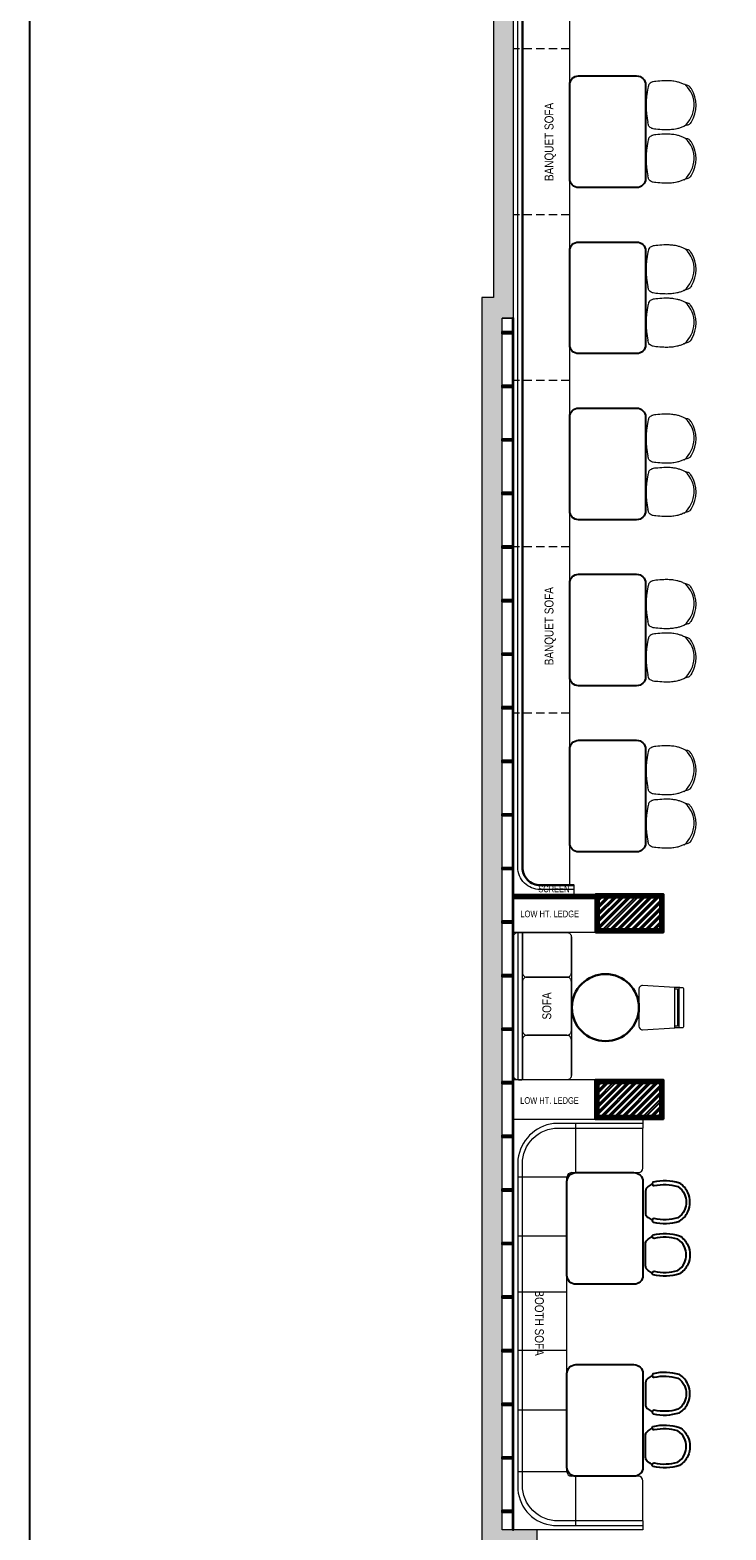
# Model space of a CAD drawing. Extents: x 3940905 to 4145695, y 925352 to 1109797.
# Tile 852 of 1056: x 4083333 to 4091131, y 934464 to 951262. Entities that reach past the tile are written whole.
import ezdxf

# ---------------------------------------------------------------- set-up
doc = ezdxf.new("R2010")
doc.units = 0
doc.header["$LTSCALE"] = 750
doc.header["$MEASUREMENT"] = 0
doc.linetypes.add('DASHED2', pattern=[0.375, 0.25, -0.125])
for name, color, linetype, lineweight in [('A_ FURN', 15, 'CONTINUOUS', 15), ('CIVIL WALLS', 7, 'CONTINUOUS', 30), ('FURN', 15, 'CONTINUOUS', 5), ('HATCH', 7, 'CONTINUOUS', 0), ('wall', 7, 'CONTINUOUS', 25)]:
    doc.layers.add(name, color=color, linetype=linetype, lineweight=lineweight)
for name, color, linetype in [('AR-FURNITURE', 34, 'CONTINUOUS'), ('PARTITION', 16, 'CONTINUOUS'), ('S-Hatch_8', 7, 'CONTINUOUS'), ('TEXT', 7, 'CONTINUOUS')]:
    doc.layers.add(name, color=color, linetype=linetype)
doc.styles.add('ARA-30', font='arial.ttf', dxfattribs={"width": 0.8, "height": 150})
pattern_1 = [(45, (113076.044, -85711.346), (-13.25825215, 13.25825215), [])]
pattern_2 = [(50, (113076.044, -85711.346), (21.51780548, -1.88256405), [2.25, -24.75]), (355, (113076.044, -85711.346), (-4.16254001, 22.56576401), [1.8, -19.8]), (100.45144446, (113077.837, -85711.503), (17.3552654, 20.68319973), [1.91220576, -21.03426336]), (46.1842, (113076.044, -85705.346), (32.01723992, -4.96557842), [3.375, -37.125]), (96.6356355, (113078.712, -85705.76), (28.03985837, 29.22355802), [2.86831026, -31.5514128]), (351.184164, (113076.044, -85705.346), (28.03985835, 29.223558), [2.7, -29.70000003]), (21, (113079.044, -85706.846), (17.90721156, -12.07856672), [2.25, -24.75]), (326, (113079.044, -85706.846), (7.29945996, 21.75450135), [1.8, -19.8]), (71.45144474, (113080.536, -85707.853), (25.2066713, 9.67593458), [1.9122057, -21.03426336]), (37.5, (113076.044, -85711.346), (0.36479566, 9.986815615), [0, -19.56, 0, -20.1, 0, -19.875]), (7.5, (113076.044, -85711.346), (7.892086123, 11.832351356), [0, -11.46, 0, -19.11, 0, -7.575]), (327.5, (113069.354, -85711.346), (16.014673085, -0.676646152), [0, -7.5, 0, -23.4, 0, -31.05]), (317.5, (113066.354, -85711.346), (17.49558508, 3.00314947), [0, -9.75, 0, -15.54, 0, -22.05])]

# ---------------------------------------------------------------- blocks, each defined once
blk = doc.blocks.new('gbdhsr')
at = {"layer": 'A_ FURN', "lineweight": 25}
blk.add_line((7562641, -860385), (7562884, -860385), dxfattribs=at)
blk.add_lwpolyline([(7562967, -860309, 0.417442), (7562987, -860297, 0.132147), (7562976, -860004, 0.146235), (7562870, -859909, 0.210467), (7562655, -859909, 0.146235), (7562549, -860004, 0.132147), (7562538, -860297, 0.430318), (7562558, -860309), (7562566, -860307, 0.405791), (7562578, -860287, -0.129483), (7562588, -860022, -0.13964), (7562672, -859947, -0.20833), (7562853, -859947, -0.13964), (7562937, -860022, -0.129483), (7562947, -860287, 0.405606), (7562959, -860307)], format="xyb", close=True, dxfattribs=at)
at = {"layer": 'A_ FURN', "elevation": 0}
blk.add_lwpolyline([(7562641, -860385, -0.242064), (7562588, -860354, -0.020734), (7562559, -860309), (7562566, -860307, 0.405791), (7562578, -860287, -0.129483), (7562588, -860022, -0.13964), (7562672, -859947, -0.20833), (7562853, -859947, -0.13964), (7562937, -860022, -0.129483), (7562947, -860287, 0.405164), (7562959, -860307), (7562966, -860309, -0.0202), (7562936, -860354, -0.238331), (7562884, -860385)], format="xyb", close=True, dxfattribs=at)
at = {"layer": 'A_ FURN', "lineweight": 25}
for centre, radius, start, end in [((7563119, -859981), 649, 210.3761, 215.1274), ((7562645, -860318), 67.1, 212.2664, 266.6964), ((7562880, -860318), 67.5, 273.422, 327.0432), ((7562385, -859968), 673, 324.9923, 329.6212)]:
    blk.add_arc(centre, radius, start, end, dxfattribs=at)
blk = doc.blocks.new('xffs')
at = {"layer": 'FURN'}
blk.add_line((3986080, 1026742, 0), (3986080, 1025292, 0), dxfattribs=at)
for points in [[(3986130, 1025191), (3986679, 1025191, 0.414214), (3986729, 1025241), (3986729, 1026791, 0.414214), (3986679, 1026841), (3986130, 1026841, 0.414214), (3986080, 1026791), (3986080, 1025241, 0.414214)], [(3986639, 1026841), (3986669, 1026841, -0.414214), (3986679, 1026831), (3986679, 1025201, -0.414214), (3986669, 1025191), (3986639, 1025191, -0.414214), (3986629, 1025201), (3986629, 1026831, -0.414214)]]:
    blk.add_lwpolyline(points, format="xyb", close=True, dxfattribs=at)
for points in [[(3986629, 1026831), (3986629, 1026390, -0.414214), (3986579, 1026340), (3986130, 1026340, -0.414214), (3986080, 1026390), (3986080, 1026791)], [(3986080, 1025241), (3986080, 1025640, -0.414214), (3986130, 1025690), (3986579, 1025690, -0.414214), (3986629, 1025640), (3986629, 1025201)]]:
    blk.add_lwpolyline(points, format="xyb", dxfattribs=at)
at = {"layer": 'FURN', "elevation": 0}
blk.add_lwpolyline([(3986080, 1025740), (3986080, 1026290, -0.414214), (3986130, 1026340), (3986579, 1026340, -0.414214), (3986629, 1026290), (3986629, 1025740, -0.414214), (3986579, 1025690), (3986130, 1025690, -0.414214)], format="xyb", close=True, dxfattribs=at)
blk = doc.blocks.new('gg')
at = {"layer": 'FURN'}
for p, q in [((3987992, 1031536), (3987994, 1031476)), ((3988446, 1031537), (3988444, 1031476))]:
    blk.add_line(p, q, dxfattribs=at)
at = {"layer": 'FURN', "flags": 128}
for points in [[(3988004, 1031576), (3988435, 1031576, -0.399656), (3988445, 1031567), (3988446, 1031537, -0.428842), (3988436, 1031527), (3988002, 1031526, -0.429556), (3987992, 1031537), (3987994, 1031567, -0.399115)], [(3988467, 1031118), (3988444, 1031477), (3987994, 1031477), (3987971, 1031118, 0.428923), (3988011, 1031076), (3988427, 1031076, 0.428923)]]:
    blk.add_lwpolyline(points, format="xyb", close=True, dxfattribs=at)
blk.add_lwpolyline([(3988010, 1031477), (3988010, 1031508), (3988428, 1031508), (3988428, 1031477)], dxfattribs=at)

msp = doc.modelspace()

# ---------------------------------------------------------------- hatches: boundary and pattern name
at = {"layer": 'CIVIL WALLS', "true_color": 0x136734}
h = msp.add_hatch(dxfattribs=at)
h.set_pattern_fill('AR-CONC', color=116, scale=3)
h.set_pattern_definition(pattern_2)
h.paths.add_polyline_path([(4089707, 941193.4), (4090392, 941193.4), (4090392, 941548.4), (4089707, 941548.4)], flags=16)
h.paths.add_polyline_path([(4089694.5, 941180.9), (4090404.5, 941180.9), (4090404.5, 941560.9), (4089694.5, 941560.9)])
h = msp.add_hatch(dxfattribs=at)
h.set_pattern_fill('AR-CONC', color=116, scale=3)
h.set_pattern_definition(pattern_2)
h.paths.add_polyline_path([(4089702, 939468.4), (4090392, 939468.4), (4090392, 939103.4), (4089702, 939103.4)], flags=16)
h.paths.add_polyline_path([(4089689.5, 939480.9), (4090404.5, 939480.9), (4090404.5, 939090.9), (4089689.5, 939090.9)])
at = {"layer": 'FURN'}
h = msp.add_hatch(dxfattribs=at)
h.set_pattern_fill('ANSI31', color=256)
h.set_pattern_definition([(45, (113076.04373, -85711.34603), (-0.0883883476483, 0.0883883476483), [])])
h.paths.add_polyline_path([(4088749.5, 941585.9), (4089669.5, 941585.9), (4089669.5, 941535.9), (4088749.5, 941535.9)])
at = {"layer": 'HATCH'}
h = msp.add_hatch(color=8, dxfattribs=at)
h.dxf.hatch_style = 1
h.paths.add_polyline_path([(4101119.5, 962310.9), (4088524.5, 962310.9), (4088524.5, 948265.9), (4088394.5, 948265.9), (4088394.5, 934302.9), (4088557.5, 934302.9), (4088557.5, 927778.9), (4089014.5, 927778.9), (4089014.5, 932352.9), (4089014.5, 934465.9), (4088624.5, 934465.9), (4088624.5, 948035.9), (4088749.5, 948035.9), (4088749.5, 962080.9), (4101119.5, 962080.9)])
at = {"layer": 'S-Hatch_8'}
h = msp.add_hatch(dxfattribs=at)
h.set_pattern_fill('ANSI31', color=6, scale=150)
h.set_pattern_definition(pattern_1)
h.paths.add_polyline_path([(4089694.5, 941180.9), (4090404.5, 941180.9), (4090404.5, 941560.9), (4089694.5, 941560.9)], flags=16)
h.paths.add_polyline_path([(4089669.5, 941155.9), (4090429.5, 941155.9), (4090429.5, 941585.9), (4089669.5, 941585.9)])
at = {"layer": 'S-Hatch_8', "true_color": 0x636466}
h = msp.add_hatch(dxfattribs=at)
h.set_pattern_fill('ANSI32', color=251, scale=150)
h.set_pattern_definition([(45, (113076.044, -85711.346), (-39.77475644, 39.77475644), []), (45, (113102.56, -85711.346), (-39.77475644, 39.77475644), [])])
h.paths.add_polyline_path([(4089707, 941193.4), (4090392, 941193.4), (4090392, 941548.4), (4089707, 941548.4)])
h.paths.add_polyline_path([(4089702, 939468.4), (4090392, 939468.4), (4090392, 939103.4), (4089702, 939103.4)])
at = {"layer": 'S-Hatch_8'}
h = msp.add_hatch(dxfattribs=at)
h.set_pattern_fill('ANSI31', color=6, scale=150)
h.set_pattern_definition(pattern_1)
h.paths.add_polyline_path([(4089689.5, 939480.9), (4090404.5, 939480.9), (4090404.5, 939090.9), (4089689.5, 939090.9)], flags=16)
h.paths.add_polyline_path([(4089664.5, 939505.9), (4090429.5, 939505.9), (4090429.5, 939065.9), (4089664.5, 939065.9)])

# ---------------------------------------------------------------- linework, layer by layer
at = {"layer": 'AR-FURNITURE'}
msp.add_lwpolyline([(4083332.9, 964324), (4105919.4, 964324), (4105919.4, 925352.3), (4083332.9, 925352.3)], close=True, dxfattribs=at)
at = {"layer": 'CIVIL WALLS', "color": 6}
for points in [[(4089669.5, 941155.9), (4090429.5, 941155.9), (4090429.5, 941585.9), (4089669.5, 941585.9)], [(4089664.5, 939505.9), (4090429.5, 939505.9), (4090429.5, 939065.9), (4089664.5, 939065.9)]]:
    msp.add_lwpolyline(points, close=True, dxfattribs=at)
at = {"layer": 'CIVIL WALLS', "color": 116, "true_color": 0x136734}
for points in [[(4089694.5, 941180.9), (4090404.5, 941180.9), (4090404.5, 941560.9), (4089694.5, 941560.9)], [(4089689.5, 939480.9), (4090404.5, 939480.9), (4090404.5, 939090.9), (4089689.5, 939090.9)]]:
    msp.add_lwpolyline(points, close=True, dxfattribs=at)
at = {"layer": 'CIVIL WALLS'}
for points in [[(4089707, 941193.4), (4090392, 941193.4), (4090392, 941548.4), (4089707, 941548.4)], [(4089702, 939468.4), (4090392, 939468.4), (4090392, 939103.4), (4089702, 939103.4)]]:
    msp.add_lwpolyline(points, close=True, dxfattribs=at)
at = {"layer": 'FURN'}
for p, q in [((4089379.2, 952984.6, 0.1), (4089379.2, 941685.9, 0)), ((4088749.5, 941539.3, 0.1), (4088749.5, 942197.5, 0.1)), ((4089429.2, 941585.9), (4089429.2, 941685.9))]:
    msp.add_line(p, q, dxfattribs=at)
at = {"layer": 'FURN', "linetype": 'DASHED2', "ltscale": 0.5}
for p, q in [((4089379.2, 951052.7), (4088749.2, 951052.7)), ((4089379.2, 949192.7), (4088749.2, 949192.7)), ((4089379.2, 947335.3, 0.1), (4088749.2, 947335.3)), ((4089379.2, 945472.7), (4088749.2, 945472.7)), ((4089379.2, 943612.7), (4088749.2, 943612.7))]:
    msp.add_line(p, q, dxfattribs=at)
at = {"layer": 'FURN', "ltscale": 50}
for p, q in [((4089449.5, 938465.9), (4089449.5, 939015.9)), ((4090199.5, 939015.9), (4090199.5, 938965.9)), ((4090199.5, 938515.9), (4090199.5, 938965.9)), ((4089349.5, 938415.9), (4088799.5, 938415.9)), ((4089349.5, 935115.9), (4089349.5, 938415.9)), ((4089399.5, 938465.9), (4090149.5, 938465.9)), ((4089349.5, 937753.9), (4088799.5, 937753.9)), ((4089349.5, 937125.9), (4088799.5, 937125.9)), ((4089349.5, 936474.1), (4088799.5, 936474.1)), ((4089349.5, 935806.3), (4088799.5, 935806.3)), ((4089349.5, 935115.9), (4088799.5, 935115.9)), ((4090149.5, 935065.9), (4089399.5, 935065.9)), ((4089449.5, 934515.9), (4089449.5, 935065.9)), ((4090199.5, 934565.9), (4090199.5, 935015.9)), ((4090199.5, 934565.9), (4090199.5, 934515.9))]:
    msp.add_line(p, q, dxfattribs=at)
at = {"layer": 'FURN'}
msp.add_lwpolyline([(4089429.2, 941635.9), (4089049.2, 941635.9, -0.4142136), (4088799.2, 941885.9), (4088799.2, 952784.6, -0.4142136), (4089049.2, 953034.6), (4089429.2, 953034.6)], format="xyb", dxfattribs=at)
at = {"layer": 'FURN', "lineweight": 30}
msp.add_lwpolyline([(4089429.2, 941685.9), (4089049.2, 941685.9, -0.4142136), (4088849.2, 941885.9), (4088849.2, 952784.6, -0.4142136), (4089049.2, 952984.6), (4089429.2, 952984.6)], format="xyb", dxfattribs=at)
at = {"layer": 'FURN', "lineweight": 25}
for points in [[(4089379.6, 949597.7), (4089379.6, 950647.7, -0.4142108), (4089479.6, 950747.7), (4090129.5, 950747.7, -0.4142163), (4090229.5, 950647.7), (4090229.5, 949597.7, -0.4142108), (4090129.5, 949497.7), (4089479.6, 949497.7, -0.4142163)], [(4089379.6, 947737.7), (4089379.6, 948787.7, -0.4142108), (4089479.6, 948887.7), (4090129.5, 948887.7, -0.4142163), (4090229.5, 948787.7), (4090229.5, 947737.7, -0.4142108), (4090129.5, 947637.7), (4089479.6, 947637.7, -0.4142163)], [(4089379.5, 945877.7), (4089379.6, 946927.7, -0.4142108), (4089479.6, 947027.7), (4090129.5, 947027.7, -0.4142163), (4090229.5, 946927.7), (4090229.5, 945877.7, -0.4142108), (4090129.5, 945777.7), (4089479.5, 945777.7, -0.4142163)], [(4089379.5, 944017.7), (4089379.5, 945067.7, -0.4142108), (4089479.5, 945167.7), (4090129.5, 945167.7, -0.4142163), (4090229.5, 945067.7), (4090229.5, 944017.7, -0.4142108), (4090129.5, 943917.7), (4089479.5, 943917.7, -0.4142163)], [(4089379.5, 942157.7), (4089379.5, 943207.7, -0.4142108), (4089479.5, 943307.7), (4090129.5, 943307.7, -0.4142163), (4090229.5, 943207.7), (4090229.5, 942157.7, -0.4142108), (4090129.5, 942057.7), (4089479.5, 942057.7, -0.4142163)], [(4089349.5, 937315.9), (4089349.5, 938365.9, -0.4142108), (4089449.5, 938465.9), (4090099.5, 938465.9, -0.4142163), (4090199.5, 938365.9), (4090199.5, 937315.9, -0.4142108), (4090099.5, 937215.9), (4089449.5, 937215.9, -0.4142163)], [(4089349.5, 935165.9), (4089349.5, 936215.9, -0.4142108), (4089449.5, 936315.9), (4090099.5, 936315.9, -0.4142163), (4090199.5, 936215.9), (4090199.5, 935165.9, -0.4142108), (4090099.5, 935065.9), (4089449.5, 935065.9, -0.4142163)]]:
    msp.add_lwpolyline(points, format="xyb", close=True, dxfattribs=at)
at = {"layer": 'FURN'}
msp.add_lwpolyline([(4088749.5, 941585.9), (4089669.5, 941585.9), (4089669.5, 941535.9), (4088749.5, 941535.9)], close=True, dxfattribs=at)
at = {"layer": 'FURN', "lineweight": 0, "ltscale": 2}
for points in [[(4089669.5, 941155.9), (4088749.5, 941155.9), (4088749.5, 941535.9), (4089669.5, 941535.9)], [(4089664.5, 939505.9), (4088749.5, 939505.9), (4088749.5, 939065.9), (4089664.5, 939065.9)]]:
    msp.add_lwpolyline(points, close=True, dxfattribs=at)
at = {"layer": 'FURN', "ltscale": 50}
msp.add_lwpolyline([(4090199.5, 939015.9), (4089199.5, 939015.9, 0.3437243), (4088799.5, 938615.9), (4088799.5, 934915.9, 0.3739356), (4089199.5, 934515.9), (4090199.5, 934515.9), (4090199.5, 934465.9), (4088816.1, 934465.9, 0.0681798), (4088802.5, 934465.9), (4088749.5, 934465.9), (4088749.5, 939065.9), (4090199.5, 939065.9)], format="xyb", close=True, dxfattribs=at)
msp.add_lwpolyline([(4090199.5, 934565.9), (4089249.5, 934565.9, -0.4142141), (4088849.5, 934965.9), (4088849.5, 938565.9, -0.4142136), (4089249.5, 938965.9), (4090199.5, 938965.9)], format="xyb", dxfattribs=at)
at = {"layer": 'FURN', "lineweight": 30}
msp.add_circle((4089779.9, 940314.2), 375, dxfattribs=at)
at = {"layer": 'FURN', "ltscale": 2}
for centre, radius, start, end in [((4091323.7, 950418.8), 1086.6, 169.74552, 190.2765), ((4090463.6, 950421.5), 310.1, 309.8995, 46.37709), ((4090448, 950418.5), 347.8, 328.11996, 31.90068), ((4091323.7, 949821.1), 1086.6, 169.74552, 190.2765), ((4090463.6, 949823.8), 310.1, 309.8995, 46.37709), ((4090448, 949820.8), 347.8, 328.11996, 31.90068), ((4091323.7, 948580.9), 1086.6, 169.74552, 190.2765), ((4090463.6, 948583.6), 310.1, 309.8995, 46.37709), ((4090448, 948580.6), 347.8, 328.11996, 31.90068), ((4091323.7, 947983.2), 1086.6, 169.74552, 190.2765), ((4090463.6, 947985.9), 310.1, 309.8995, 46.37709), ((4090448, 947982.9), 347.8, 328.11996, 31.90068), ((4090463.6, 946688), 310.1, 309.8995, 46.37709), ((4091323.7, 946685.3), 1086.6, 169.74552, 190.2765), ((4090448, 946685.1), 347.8, 328.11996, 31.90068), ((4091323.7, 946087.7), 1086.6, 169.74552, 190.2765), ((4090463.6, 946090.3), 310.1, 309.8995, 46.37709), ((4090448, 946087.4), 347.8, 328.11996, 31.90068), ((4090463.6, 944834.8), 310.1, 309.8995, 46.37709), ((4091323.7, 944832.1), 1086.6, 169.74552, 190.2765), ((4090448, 944831.8), 347.8, 328.11996, 31.90068), ((4091323.7, 944234.4), 1086.6, 169.74552, 190.2765), ((4090463.6, 944237.1), 310.1, 309.8995, 46.37709), ((4090448, 944234.1), 347.8, 328.11996, 31.90068), ((4090463.6, 942974), 310.1, 309.8995, 46.37709), ((4091323.7, 942971.3), 1086.6, 169.74552, 190.2765), ((4090448, 942971), 347.8, 328.11996, 31.90068), ((4091323.7, 942373.6), 1086.6, 169.74552, 190.2765), ((4090463.6, 942376.3), 310.1, 309.8995, 46.37709), ((4090448, 942373.3), 347.8, 328.11996, 31.90068)]:
    msp.add_arc(centre, radius, start, end, dxfattribs=at)
at = {"layer": 'FURN', "ltscale": 50}
for centre, start, end in [((4090149.5, 938515.9), 270, 0), ((4089399.5, 938415.9), 90, 180), ((4089399.5, 935115.9), 180, 270), ((4090149.5, 935015.9), 0, 90)]:
    msp.add_arc(centre, 50, start, end, dxfattribs=at)
at = {"layer": 'FURN', "ltscale": 2}
for points in [[(4090743.2, 950602.3), (4090730.7, 950620.7), (4090717.8, 950633), (4090704.9, 950639.5), (4090681.8, 950645.1), (4090655.6, 950655.8), (4090617.7, 950671.3), (4090581.6, 950681.4), (4090546.8, 950687.8), (4090493.7, 950693), (4090433.9, 950693), (4090346.2, 950686.2), (4090313.9, 950681.9), (4090299.9, 950677.1), (4090281.9, 950666.6), (4090265.8, 950651), (4090261.8, 950637.2), (4090254.4, 950611.9)], [(4090743.2, 950004.6), (4090730.7, 950023), (4090717.8, 950035.3), (4090704.9, 950041.8), (4090681.8, 950047.4), (4090655.6, 950058.2), (4090617.7, 950073.7), (4090581.6, 950083.7), (4090546.8, 950090.1), (4090493.7, 950095.3), (4090433.9, 950095.3), (4090346.2, 950088.5), (4090313.9, 950084.2), (4090299.9, 950079.4), (4090281.9, 950069), (4090265.8, 950053.3), (4090261.8, 950039.6), (4090254.4, 950014.2)], [(4090743.3, 950234.9), (4090730.8, 950216.5), (4090717.8, 950204.1), (4090705, 950197.7), (4090681.9, 950192.1), (4090655.7, 950181.3), (4090617.8, 950165.8), (4090581.7, 950155.7), (4090546.9, 950149.4), (4090493.8, 950144.1), (4090433.9, 950144.1), (4090346.2, 950150.9), (4090314, 950155.2), (4090299.9, 950160), (4090281.9, 950170.5), (4090265.9, 950186.1), (4090261.8, 950199.9), (4090254.5, 950225)], [(4090743.3, 949637.2), (4090730.8, 949618.8), (4090717.8, 949606.4), (4090705, 949600), (4090681.9, 949594.4), (4090655.7, 949583.6), (4090617.8, 949568.1), (4090581.7, 949558), (4090546.9, 949551.7), (4090493.8, 949546.4), (4090433.9, 949546.4), (4090346.2, 949553.2), (4090314, 949557.5), (4090299.9, 949562.3), (4090281.9, 949572.8), (4090265.9, 949588.4), (4090261.8, 949602.2), (4090254.5, 949627.3)], [(4090743.2, 948764.4), (4090730.7, 948782.7), (4090717.8, 948795.1), (4090704.9, 948801.5), (4090681.8, 948807.1), (4090655.6, 948817.9), (4090617.7, 948833.4), (4090581.6, 948843.5), (4090546.8, 948849.9), (4090493.7, 948855.1), (4090433.9, 948855.1), (4090346.2, 948848.3), (4090313.9, 948844), (4090299.9, 948839.2), (4090281.9, 948828.7), (4090265.8, 948813.1), (4090261.8, 948799.3), (4090254.4, 948773.9)], [(4090743.2, 948166.7), (4090730.7, 948185), (4090717.8, 948197.4), (4090704.9, 948203.8), (4090681.8, 948209.4), (4090655.6, 948220.2), (4090617.7, 948235.7), (4090581.6, 948245.8), (4090546.8, 948252.2), (4090493.7, 948257.4), (4090433.9, 948257.4), (4090346.2, 948250.6), (4090313.9, 948246.3), (4090299.9, 948241.5), (4090281.9, 948231), (4090265.8, 948215.4), (4090261.8, 948201.6), (4090254.4, 948176.3)], [(4090743.3, 948396.9), (4090730.8, 948378.5), (4090717.8, 948366.2), (4090705, 948359.7), (4090681.9, 948354.1), (4090655.7, 948343.4), (4090617.8, 948327.9), (4090581.7, 948317.8), (4090546.9, 948311.4), (4090493.8, 948306.2), (4090433.9, 948306.2), (4090346.2, 948313), (4090314, 948317.3), (4090299.9, 948322.1), (4090281.9, 948332.6), (4090265.9, 948348.2), (4090261.8, 948362), (4090254.5, 948387)], [(4090743.3, 947799.2), (4090730.8, 947780.8), (4090717.8, 947768.5), (4090705, 947762), (4090681.9, 947756.4), (4090655.7, 947745.7), (4090617.8, 947730.2), (4090581.7, 947720.1), (4090546.9, 947713.7), (4090493.8, 947708.5), (4090433.9, 947708.5), (4090346.2, 947715.3), (4090314, 947719.6), (4090299.9, 947724.4), (4090281.9, 947734.9), (4090265.9, 947750.5), (4090261.8, 947764.3), (4090254.5, 947789.3)], [(4090743.2, 946868.8), (4090730.7, 946887.2), (4090717.8, 946899.6), (4090704.9, 946906), (4090681.8, 946911.6), (4090655.6, 946922.4), (4090617.7, 946937.9), (4090581.6, 946947.9), (4090546.8, 946954.3), (4090493.7, 946959.6), (4090433.9, 946959.6), (4090346.2, 946952.8), (4090313.9, 946948.4), (4090299.9, 946943.6), (4090281.9, 946933.2), (4090265.8, 946917.6), (4090261.8, 946903.8), (4090254.4, 946878.4)], [(4090743.3, 946501.4), (4090730.8, 946483), (4090717.8, 946470.6), (4090705, 946464.2), (4090681.9, 946458.6), (4090655.7, 946447.8), (4090617.8, 946432.3), (4090581.7, 946422.3), (4090546.9, 946415.9), (4090493.8, 946410.6), (4090433.9, 946410.6), (4090346.2, 946417.5), (4090314, 946421.8), (4090299.9, 946426.6), (4090281.9, 946437), (4090265.9, 946452.7), (4090261.8, 946466.4), (4090254.5, 946491.5)], [(4090743.2, 946271.1), (4090730.7, 946289.5), (4090717.8, 946301.9), (4090704.9, 946308.3), (4090681.8, 946313.9), (4090655.6, 946324.7), (4090617.7, 946340.2), (4090581.6, 946350.2), (4090546.8, 946356.6), (4090493.7, 946361.9), (4090433.9, 946361.9), (4090346.2, 946355.1), (4090313.9, 946350.7), (4090299.9, 946346), (4090281.9, 946335.5), (4090265.8, 946319.9), (4090261.8, 946306.1), (4090254.4, 946280.7)], [(4090743.3, 945903.7), (4090730.8, 945885.3), (4090717.8, 945872.9), (4090705, 945866.5), (4090681.9, 945860.9), (4090655.7, 945850.1), (4090617.8, 945834.6), (4090581.7, 945824.6), (4090546.9, 945818.2), (4090493.8, 945812.9), (4090433.9, 945812.9), (4090346.2, 945819.8), (4090314, 945824.1), (4090299.9, 945828.9), (4090281.9, 945839.3), (4090265.9, 945855), (4090261.8, 945868.7), (4090254.5, 945893.8)], [(4090743.2, 945015.5), (4090730.7, 945033.9), (4090717.8, 945046.3), (4090704.9, 945052.7), (4090681.8, 945058.3), (4090655.6, 945069.1), (4090617.7, 945084.6), (4090581.6, 945094.7), (4090546.8, 945101.1), (4090493.7, 945106.3), (4090433.9, 945106.3), (4090346.2, 945099.5), (4090313.9, 945095.2), (4090299.9, 945090.4), (4090281.9, 945079.9), (4090265.8, 945064.3), (4090261.8, 945050.5), (4090254.4, 945025.1)], [(4090743.3, 944648.1), (4090730.8, 944629.7), (4090717.8, 944617.4), (4090705, 944610.9), (4090681.9, 944605.3), (4090655.7, 944594.6), (4090617.8, 944579.1), (4090581.7, 944569), (4090546.9, 944562.6), (4090493.8, 944557.4), (4090433.9, 944557.4), (4090346.2, 944564.2), (4090314, 944568.5), (4090299.9, 944573.3), (4090281.9, 944583.8), (4090265.9, 944599.4), (4090261.8, 944613.2), (4090254.5, 944638.2)], [(4090743.2, 944417.9), (4090730.7, 944436.2), (4090717.8, 944448.6), (4090704.9, 944455), (4090681.8, 944460.6), (4090655.6, 944471.4), (4090617.7, 944486.9), (4090581.6, 944497), (4090546.8, 944503.4), (4090493.7, 944508.6), (4090433.9, 944508.6), (4090346.2, 944501.8), (4090313.9, 944497.5), (4090299.9, 944492.7), (4090281.9, 944482.2), (4090265.8, 944466.6), (4090261.8, 944452.8), (4090254.4, 944427.4)], [(4090743.3, 944050.4), (4090730.8, 944032), (4090717.8, 944019.7), (4090705, 944013.2), (4090681.9, 944007.6), (4090655.7, 943996.9), (4090617.8, 943981.4), (4090581.7, 943971.3), (4090546.9, 943964.9), (4090493.8, 943959.7), (4090433.9, 943959.7), (4090346.2, 943966.5), (4090314, 943970.8), (4090299.9, 943975.6), (4090281.9, 943986.1), (4090265.9, 944001.7), (4090261.8, 944015.5), (4090254.5, 944040.5)], [(4090743.2, 943154.8), (4090730.7, 943173.2), (4090717.8, 943185.5), (4090704.9, 943192), (4090681.8, 943197.6), (4090655.6, 943208.3), (4090617.7, 943223.8), (4090581.6, 943233.9), (4090546.8, 943240.3), (4090493.7, 943245.5), (4090433.9, 943245.5), (4090346.2, 943238.7), (4090313.9, 943234.4), (4090299.9, 943229.6), (4090281.9, 943219.1), (4090265.8, 943203.5), (4090261.8, 943189.7), (4090254.4, 943164.4)], [(4090743.3, 942787.3), (4090730.8, 942769), (4090717.8, 942756.6), (4090705, 942750.2), (4090681.9, 942744.6), (4090655.7, 942733.8), (4090617.8, 942718.3), (4090581.7, 942708.2), (4090546.9, 942701.8), (4090493.8, 942696.6), (4090433.9, 942696.6), (4090346.2, 942703.4), (4090314, 942707.7), (4090299.9, 942712.5), (4090281.9, 942723), (4090265.9, 942738.6), (4090261.8, 942752.4), (4090254.5, 942777.4)], [(4090743.2, 942557.1), (4090730.7, 942575.5), (4090717.8, 942587.8), (4090704.9, 942594.3), (4090681.8, 942599.9), (4090655.6, 942610.6), (4090617.7, 942626.1), (4090581.6, 942636.2), (4090546.8, 942642.6), (4090493.7, 942647.8), (4090433.9, 942647.8), (4090346.2, 942641), (4090313.9, 942636.7), (4090299.9, 942631.9), (4090281.9, 942621.4), (4090265.8, 942605.8), (4090261.8, 942592), (4090254.4, 942566.7)], [(4090743.3, 942189.6), (4090730.8, 942171.3), (4090717.8, 942158.9), (4090705, 942152.5), (4090681.9, 942146.9), (4090655.7, 942136.1), (4090617.8, 942120.6), (4090581.7, 942110.5), (4090546.9, 942104.1), (4090493.8, 942098.9), (4090433.9, 942098.9), (4090346.2, 942105.7), (4090314, 942110), (4090299.9, 942114.8), (4090281.9, 942125.3), (4090265.9, 942140.9), (4090261.8, 942154.7), (4090254.5, 942179.8)]]:
    msp.add_spline(points, degree=3, dxfattribs=at)
at = {"layer": 'PARTITION', "color": 8, "ltscale": 2}
for p, q in [((4088624.5, 947885.1), (4088737.5, 947860.1)), ((4088624.5, 947860.1), (4088737.5, 947885.1)), ((4088624.5, 947285.1), (4088737.5, 947260.1)), ((4088624.5, 947260.1), (4088737.5, 947285.1)), ((4088624.5, 946685.1), (4088737.5, 946660.1)), ((4088624.5, 946660.1), (4088737.5, 946685.1)), ((4088624.5, 946085.1), (4088737.5, 946060.1)), ((4088624.5, 946060.1), (4088737.5, 946085.1)), ((4088624.5, 945485.1), (4088737.5, 945460.1)), ((4088624.5, 945460.1), (4088737.5, 945485.1)), ((4088624.5, 944885.1), (4088737.5, 944860.1)), ((4088624.5, 944860.1), (4088737.5, 944885.1)), ((4088624.5, 944285.1), (4088737.5, 944260.1)), ((4088624.5, 944260.1), (4088737.5, 944285.1)), ((4088624.5, 943685.1), (4088737.5, 943660.1)), ((4088624.5, 943660.1), (4088737.5, 943685.1)), ((4088624.5, 943085.1), (4088737.5, 943060.1)), ((4088624.5, 943060.1), (4088737.5, 943085.1)), ((4088624.5, 942485.1), (4088737.5, 942460.1)), ((4088624.5, 942460.1), (4088737.5, 942485.1)), ((4088624.5, 941885.1), (4088737.5, 941860.1)), ((4088624.5, 941860.1), (4088737.5, 941885.1)), ((4088624.5, 941285.1), (4088737.5, 941260.1)), ((4088624.5, 941260.1), (4088737.5, 941285.1)), ((4088624.5, 940685.1), (4088737.5, 940660.1)), ((4088624.5, 940660.1), (4088737.5, 940685.1)), ((4088624.5, 940085.1), (4088737.5, 940060.1)), ((4088624.5, 940060.1), (4088737.5, 940085.1)), ((4088624.5, 939485.1), (4088737.5, 939460.1)), ((4088624.5, 939460.1), (4088737.5, 939485.1)), ((4088624.5, 938885.1), (4088737.5, 938860.1)), ((4088624.5, 938860.1), (4088737.5, 938885.1)), ((4088624.5, 938285.1), (4088737.5, 938260.1)), ((4088624.5, 938260.1), (4088737.5, 938285.1)), ((4088624.5, 937685.1), (4088737.5, 937660.1)), ((4088624.5, 937660.1), (4088737.5, 937685.1)), ((4088624.5, 937085.1), (4088737.5, 937060.1)), ((4088624.5, 937060.1), (4088737.5, 937085.1)), ((4088624.5, 936485.1), (4088737.5, 936460.1)), ((4088624.5, 936460.1), (4088737.5, 936485.1)), ((4088624.5, 935885.1), (4088737.5, 935860.1)), ((4088624.5, 935860.1), (4088737.5, 935885.1)), ((4088624.5, 935285.1), (4088737.5, 935260.1)), ((4088624.5, 935260.1), (4088737.5, 935285.1)), ((4088624.5, 934685.1), (4088737.5, 934660.1)), ((4088624.5, 934660.1), (4088737.5, 934685.1))]:
    msp.add_line(p, q, dxfattribs=at)
at = {"layer": 'PARTITION', "ltscale": 2}
msp.add_lwpolyline([(4088737.5, 934465.9), (4088749.5, 934465.9), (4088749.5, 948035.9), (4088737.5, 948035.9)], close=True, dxfattribs=at)
for points in [[(4088624.5, 947885.1), (4088737.5, 947885.1), (4088737.5, 947860.1), (4088624.5, 947860.1), (4088624.5, 947885.1)], [(4088624.5, 947285.1), (4088737.5, 947285.1), (4088737.5, 947260.1), (4088624.5, 947260.1), (4088624.5, 947285.1)], [(4088624.5, 946685.1), (4088737.5, 946685.1), (4088737.5, 946660.1), (4088624.5, 946660.1), (4088624.5, 946685.1)], [(4088624.5, 946085.1), (4088737.5, 946085.1), (4088737.5, 946060.1), (4088624.5, 946060.1), (4088624.5, 946085.1)], [(4088624.5, 945485.1), (4088737.5, 945485.1), (4088737.5, 945460.1), (4088624.5, 945460.1), (4088624.5, 945485.1)], [(4088624.5, 944885.1), (4088737.5, 944885.1), (4088737.5, 944860.1), (4088624.5, 944860.1), (4088624.5, 944885.1)], [(4088624.5, 944285.1), (4088737.5, 944285.1), (4088737.5, 944260.1), (4088624.5, 944260.1), (4088624.5, 944285.1)], [(4088624.5, 943685.1), (4088737.5, 943685.1), (4088737.5, 943660.1), (4088624.5, 943660.1), (4088624.5, 943685.1)], [(4088624.5, 943085.1), (4088737.5, 943085.1), (4088737.5, 943060.1), (4088624.5, 943060.1), (4088624.5, 943085.1)], [(4088624.5, 942485.1), (4088737.5, 942485.1), (4088737.5, 942460.1), (4088624.5, 942460.1), (4088624.5, 942485.1)], [(4088624.5, 941885.1), (4088737.5, 941885.1), (4088737.5, 941860.1), (4088624.5, 941860.1), (4088624.5, 941885.1)], [(4088624.5, 941285.1), (4088737.5, 941285.1), (4088737.5, 941260.1), (4088624.5, 941260.1), (4088624.5, 941285.1)], [(4088624.5, 940685.1), (4088737.5, 940685.1), (4088737.5, 940660.1), (4088624.5, 940660.1), (4088624.5, 940685.1)], [(4088624.5, 940085.1), (4088737.5, 940085.1), (4088737.5, 940060.1), (4088624.5, 940060.1), (4088624.5, 940085.1)], [(4088624.5, 939485.1), (4088737.5, 939485.1), (4088737.5, 939460.1), (4088624.5, 939460.1), (4088624.5, 939485.1)], [(4088624.5, 938885.1), (4088737.5, 938885.1), (4088737.5, 938860.1), (4088624.5, 938860.1), (4088624.5, 938885.1)], [(4088624.5, 938285.1), (4088737.5, 938285.1), (4088737.5, 938260.1), (4088624.5, 938260.1), (4088624.5, 938285.1)], [(4088624.5, 937685.1), (4088737.5, 937685.1), (4088737.5, 937660.1), (4088624.5, 937660.1), (4088624.5, 937685.1)], [(4088624.5, 937085.1), (4088737.5, 937085.1), (4088737.5, 937060.1), (4088624.5, 937060.1), (4088624.5, 937085.1)], [(4088624.5, 936485.1), (4088737.5, 936485.1), (4088737.5, 936460.1), (4088624.5, 936460.1), (4088624.5, 936485.1)], [(4088624.5, 935885.1), (4088737.5, 935885.1), (4088737.5, 935860.1), (4088624.5, 935860.1), (4088624.5, 935885.1)], [(4088624.5, 935285.1), (4088737.5, 935285.1), (4088737.5, 935260.1), (4088624.5, 935260.1), (4088624.5, 935285.1)], [(4088624.5, 934685.1), (4088737.5, 934685.1), (4088737.5, 934660.1), (4088624.5, 934660.1), (4088624.5, 934685.1)]]:
    msp.add_lwpolyline(points, dxfattribs=at)
at = {"layer": 'wall', "lineweight": 0, "ltscale": 2}
msp.add_lwpolyline([(4101119.5, 962310.9), (4088524.5, 962310.9), (4088524.5, 948265.9), (4088394.5, 948265.9), (4088394.5, 934302.9), (4088557.5, 934302.9), (4088557.5, 927778.9), (4089014.5, 927778.9), (4089014.5, 934465.9), (4088624.5, 934465.9), (4088624.5, 948035.9), (4088749.5, 948035.9), (4088749.5, 962080.9), (4101119.5, 962080.9)], close=True, dxfattribs=at)
msp.add_lwpolyline([(4088749.5, 934767.7), (4088749.5, 948035.9), (4088624.5, 948035.9)], dxfattribs=at)

# ---------------------------------------------------------------- block references
at = {"layer": 'FURN', "xscale": -1}
msp.add_blockref('xffs', (8075479, -85685.3), dxfattribs=at)
at = {"layer": 'FURN', "rotation": 270}
msp.add_blockref('gg', (3059079, 4928533.2), dxfattribs=at)
at = {"layer": 'FURN', "lineweight": 5, "rotation": 270}
for p in [(4950613.2, 8500898.5, 0.1), (4950613.2, 8498752.9, 0.1)]:
    msp.add_blockref('gbdhsr', p, dxfattribs=at)
at = {"layer": 'FURN', "lineweight": 5, "xscale": -1, "rotation": 270}
for p in [(4950613.2, -6625216.7, 0.1), (4950613.2, -6627362.3, 0.1)]:
    msp.add_blockref('gbdhsr', p, dxfattribs=at)

# ---------------------------------------------------------------- texts
at = {"layer": 'TEXT', "char_height": 100, "attachment_point": 1, "style": 'ARA-30'}
for s, insert, width, rotation in [('\\pxqc;BANQUET SOFA ', (4089098.1, 948922.5), 2172.229, 90), ('\\pxqc;BANQUET SOFA ', (4089098.1, 943499.8), 2172.229, 90), (' SOFA ', (4089073, 940149.6, 0.1), 2479.152, 90), ('  BOOTH SOFA ', (4089089.7, 937209.9), 2479.152, 270)]:
    msp.add_mtext(s, dxfattribs=dict(at, insert=insert, width=width, rotation=rotation))
at = {"layer": 'TEXT', "char_height": 75, "attachment_point": 1, "style": 'ARA-30'}
for s, insert, width in [('SCREEN ', (4089027.8, 941681.3), 726.464), ('LOW HT. LEDGE', (4088827.7, 941401.3), 976.277), ('LOW HT. LEDGE', (4088825.2, 939311.3), 976.277)]:
    msp.add_mtext(s, dxfattribs=dict(at, insert=insert, width=width))

doc.saveas('drawing.dxf')
